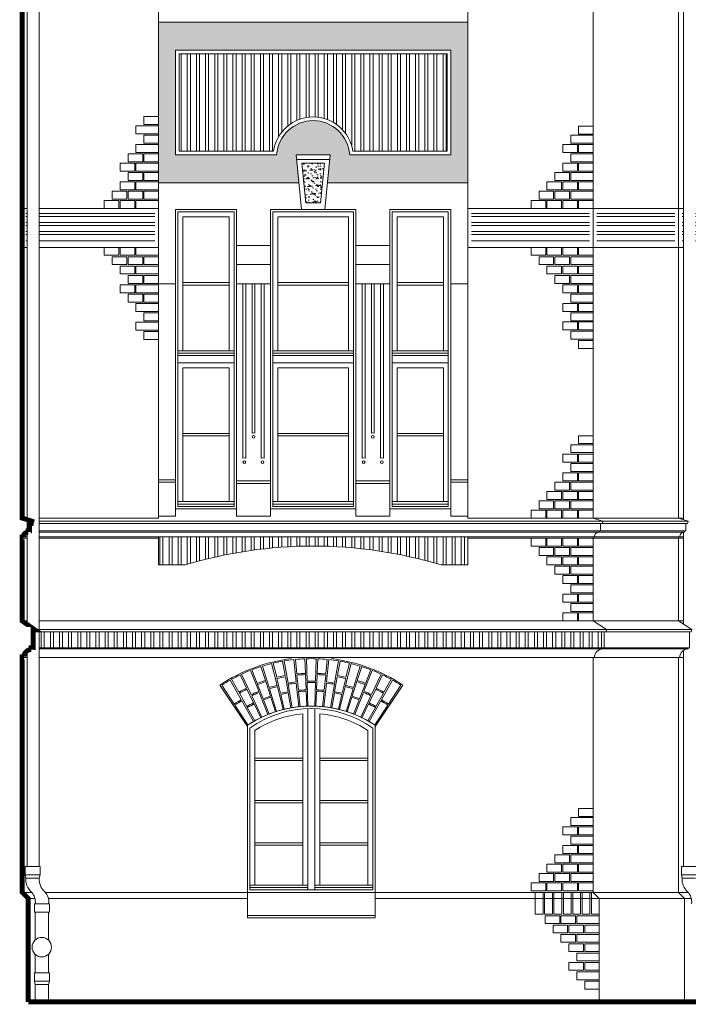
# Model space of a CAD drawing. Header units: millimetres. Extents: x 402 to 79005, y -7782 to 89952.
# Tile 336 of 423: x 38908 to 39457, y 29627 to 30436. Entities that reach past the tile are written whole.
import ezdxf

# ---------------------------------------------------------------- set-up
doc = ezdxf.new("R2010")
doc.units = ezdxf.units.MM
doc.header["$LTSCALE"] = 10
doc.layers.get('0').update_dxf_attribs({"lineweight": 0})
doc.layers.add('kreski', color=8, linetype='Continuous', lineweight=5)
pattern_1 = [(37.5, (60665.382, 23293.8783), (-0.1600031, 4.8941324), [0, -3.8608, 0, -4.318, 0, -4.1275]), (7.5, (60665.382, 23293.8783), (4.4952328, 7.168251), [0, -2.0828, 0, -3.4798, 0, -1.3335]), (327.5, (60662.258, 23293.8783), (7.9099237, 0.01437185), [0, -1.27, 0, -4.572, 0, -5.969]), (317.5, (60662.258, 23293.878), (7.6355645, 2.2292932), [0, -0.635, 0, -2.9972, 0, -3.429])]
pattern_2 = [(90, (39968.3454, 31769.518), (-7.5, 1e-15), []), (90, (39970.8454, 31772.018), (-7.5, 1e-15), [])]

msp = doc.modelspace()

# ---------------------------------------------------------------- hatches: boundary and pattern name
h = msp.add_hatch()
h.set_pattern_fill('AR-SAND,_O', color=8, scale=0.1)
h.set_pattern_definition(pattern_1)
h.paths.add_polyline_path([(39276.19, 30434.13), (39022.19, 30434.13), (39022.19, 30302.13), (39137.49, 30302.13), (39135.18, 30325.13), (39163.2, 30325.13), (39160.9, 30302.13), (39276.19, 30302.13)])
h.paths.add_polyline_path([(39262.19, 30411.13), (39262.19, 30325.13), (39179.19, 30325.13, 0.934923), (39119.19, 30325.13), (39036.19, 30325.13), (39036.19, 30411.13)], flags=16)
h.paths.add_polyline_path([(39259.19, 30408.13), (39259.19, 30328.13), (39181.88, 30328.13, 0.858131), (39116.51, 30328.13), (39039.19, 30328.13), (39039.19, 30408.13)], flags=0)
h = msp.add_hatch()
h.set_pattern_fill('ANSI32,_O', color=8, scale=20, angle=45)
h.set_pattern_definition(pattern_2)
h.paths.add_polyline_path([(39259.19, 30408.13), (39039.19, 30408.13), (39039.19, 30328.13), (39116.51, 30328.13, -0.858131), (39181.88, 30328.13), (39259.19, 30328.13)])
h = msp.add_hatch()
h.set_pattern_fill('AR-SAND,_O', color=8, scale=0.1)
h.set_pattern_definition(pattern_1)
h.paths.add_polyline_path([(39158.51, 30318.13), (39139.87, 30318.13), (39143.18, 30285.63), (39155.2, 30285.63)])
h = msp.add_hatch()
h.set_pattern_fill('ANSI32,_O', color=8, scale=20, angle=315)
h.set_pattern_definition([(0, (39968.3454, 31769.518), (2e-15, 7.5), []), (0, (39970.8454, 31767.018), (2e-15, 7.5), [])])
h.paths.add_polyline_path([(39627.19, 30277.95), (39691.19, 30277.95), (39691.19, 30252.05), (39627.19, 30252.05)])
h.paths.add_polyline_path([(39382.19, 30277.95), (39446.19, 30277.95), (39446.19, 30252.05), (39382.19, 30252.05)])
h.paths.add_polyline_path([(39279.19, 30277.95), (39376.19, 30277.95), (39376.19, 30252.05), (39279.19, 30252.05)])
h.paths.add_polyline_path([(39453.31, 30252.05), (39453.31, 30277.95), (39452.19, 30277.95), (39452.19, 30252.05)])
h.paths.add_polyline_path([(39463.31, 30277.95), (39463.31, 30252.05), (39621.19, 30252.05), (39621.19, 30277.95)])
h.paths.add_polyline_path([(38914.31, 30252.05), (38914.31, 30277.95), (38913.19, 30277.95), (38913.19, 30252.05)])
h.paths.add_polyline_path([(38924.31, 30277.95), (38924.31, 30252.05), (39019.19, 30252.05), (39019.19, 30277.95)])
h = msp.add_hatch()
h.set_pattern_fill('ANSI32,_O', color=8, scale=20, angle=45)
h.set_pattern_definition(pattern_2)
h.paths.add_polyline_path([(39254.19, 29988.13), (39276.19, 29988.13), (39276.19, 30011.13), (39022.19, 30011.13), (39022.19, 29988.13), (39044.19, 29988.13, -0.147987)])
at = {"layer": 'kreski'}
h = msp.add_hatch(dxfattribs=at)
h.set_pattern_fill('ANSI32', color=8, scale=20, angle=45, style=0)
h.set_pattern_definition(pattern_2)
h.paths.add_polyline_path([(39388.19, 29933.13), (38924.31, 29933.13), (38924.31, 29920.13), (39388.19, 29920.13)])
h.paths.add_polyline_path([(39633.19, 29933.13), (39463.31, 29933.13), (39463.31, 29920.13), (39633.19, 29920.13)])

# ---------------------------------------------------------------- linework, layer by layer
for p, q in [((39022.19, 30026.63), (39022.19, 31156.25)), ((39022.19, 30434.13), (39276.19, 30434.13)), ((39139.69, 30280.13), (39135.18, 30325.13)), ((39163.2, 30325.13), (39135.18, 30325.13)), ((39158.69, 30280.13), (39163.2, 30325.13)), ((39086.19, 30280.13), (39036.19, 30280.13)), ((39036.19, 30280.13), (39036.19, 30028.13)), ((39086.19, 30280.13), (39086.19, 30028.13)), ((39184.19, 30280.13), (39114.19, 30280.13)), ((39114.19, 30280.13), (39114.19, 30028.13)), ((39184.19, 30280.13), (39184.19, 30028.13)), ((39262.19, 30280.13), (39212.19, 30280.13)), ((39212.19, 30280.13), (39212.19, 30028.13)), ((39262.19, 30280.13), (39262.19, 30028.13)), ((39086.19, 30034.13), (39036.19, 30034.13)), ((39184.19, 30034.13), (39114.19, 30034.13)), ((39262.19, 30034.13), (39212.19, 30034.13)), ((38914.31, 30026.63), (38910.19, 30026.63)), ((39022.19, 30026.63), (38924.31, 30026.63)), ((38924.31, 30024.13), (39457.19, 30024.13)), ((38924.31, 30022.13), (39455.19, 30022.13)), ((39036.19, 30028.13), (39022.19, 30028.13)), ((39086.19, 30028.13), (39114.19, 30028.13)), ((39184.19, 30028.13), (39212.19, 30028.13)), ((39262.19, 30028.13), (39276.19, 30028.13)), ((39453.31, 30026.63), (39276.19, 30026.63)), ((39454.19, 30016.13), (38924.31, 30016.13)), ((39454.19, 30015.13), (38924.31, 30015.13)), ((38914.31, 30011.13), (38911.19, 30011.13)), ((39453.31, 30011.13), (38924.31, 30011.13)), ((39453.31, 30010.13), (39276.19, 30010.13)), ((38910.19, 29942.13), (38914.31, 29942.13)), ((38924.31, 29942.13), (39453.31, 29942.13)), ((39459.69, 29933.13), (38920.69, 29933.13)), ((39460.19, 29935.13), (38921.19, 29935.13)), ((38919.19, 29920.13), (38918.19, 29920.13)), ((39458.19, 29920.13), (38924.31, 29920.13)), ((39457.19, 29919.13), (38924.31, 29919.13)), ((38914.31, 29912.13), (38911.19, 29912.13)), ((39453.31, 29912.13), (38924.31, 29912.13)), ((39095.19, 29698.13), (39095.19, 29856.46)), ((39200.19, 29698.13), (39200.19, 29856.46)), ((38924.99, 29740.27), (38912.59, 29740.27)), ((38912.59, 29740.27), (38912.59, 29733.39)), ((38924.99, 29740.27), (38924.99, 29733.39)), ((39463.99, 29740.27), (39451.59, 29740.27)), ((39451.59, 29740.27), (39451.59, 29733.39)), ((38912.59, 29733.39), (38913.29, 29730.73)), ((38924.99, 29733.39), (38912.59, 29733.39)), ((38924.99, 29733.39), (38924.29, 29730.73)), ((39451.59, 29733.39), (39452.29, 29730.73)), ((39463.99, 29733.39), (39451.59, 29733.39)), ((38924.29, 29730.73), (38913.29, 29730.73)), ((39463.29, 29730.73), (39452.29, 29730.73)), ((38918.15, 29719.13), (38910.19, 29719.13)), ((39095.19, 29719.13), (38929.15, 29719.13)), ((39095.19, 29719.13), (39200.19, 29719.13)), ((39457.15, 29719.13), (39200.19, 29719.13)), ((38920.69, 29714.13), (38915.19, 29714.13)), ((38920.97, 29709.72), (38920.27, 29709.72)), ((38920.27, 29709.72), (38920.27, 29702.72)), ((38931.97, 29709.72), (38920.97, 29709.72)), ((39095.19, 29714.13), (38931.69, 29714.13)), ((38931.97, 29709.72), (38932.67, 29709.72)), ((38932.67, 29709.72), (38932.67, 29702.72)), ((39459.69, 29714.13), (39200.19, 29714.13)), ((38932.67, 29702.72), (38920.27, 29702.72)), ((38920.97, 29702.72), (38920.97, 29680.05)), ((38931.97, 29702.72), (38931.97, 29679.77)), ((39200.19, 29698.13), (39095.19, 29698.13)), ((38920.97, 29668.17), (38920.97, 29653.1)), ((38931.97, 29668.45), (38931.97, 29653.1)), ((38920.97, 29653.1), (38920.27, 29653.1)), ((38920.27, 29653.1), (38920.27, 29646.1)), ((38931.97, 29653.1), (38920.97, 29653.1)), ((38931.97, 29653.1), (38932.67, 29653.1)), ((38932.67, 29653.1), (38932.67, 29646.1)), ((38920.27, 29646.1), (38920.97, 29643.43)), ((38932.67, 29646.1), (38920.27, 29646.1)), ((38920.97, 29643.43), (38920.97, 29629.13)), ((38931.97, 29643.43), (38920.97, 29643.43)), ((38932.67, 29646.1), (38931.97, 29643.43)), ((38931.97, 29643.43), (38931.97, 29629.13))]:
    msp.add_line(p, q)
at = {"color": 0}
for p, q in [((39276.19, 30026.63), (39276.19, 31156.25)), ((39137.49, 30302.13), (39022.19, 30302.13)), ((39276.19, 30302.13), (39160.9, 30302.13)), ((39036.19, 30058.13), (39022.19, 30058.13)), ((39036.19, 30056.13), (39022.19, 30056.13)), ((39086.19, 30057.13), (39114.19, 30057.13)), ((39086.19, 30055.13), (39114.19, 30055.13)), ((39212.19, 30057.13), (39184.19, 30057.13)), ((39212.19, 30055.13), (39184.19, 30055.13)), ((39276.19, 30058.13), (39262.19, 30058.13)), ((39276.19, 30056.13), (39262.19, 30056.13))]:
    msp.add_line(p, q, dxfattribs=at)
at = {"color": 8}
for p, q in [((39135.57, 30321.13), (39162.82, 30321.13)), ((39143.18, 30285.63), (39139.87, 30318.13)), ((39139.87, 30318.13), (39158.51, 30318.13)), ((39155.2, 30285.63), (39158.51, 30318.13)), ((39155.2, 30285.63), (39143.18, 30285.63)), ((39114.19, 30250.49), (39086.19, 30250.49)), ((39212.19, 30250.49), (39184.19, 30250.49)), ((39114.19, 30235.09), (39086.19, 30235.09)), ((39212.19, 30235.09), (39184.19, 30235.09)), ((39036.19, 30219.13), (39022.19, 30219.13)), ((39086.19, 30219.13), (39114.19, 30219.13)), ((39184.19, 30219.13), (39212.19, 30219.13)), ((39276.19, 30219.13), (39262.19, 30219.13)), ((38914.31, 30010.13), (38911.19, 30010.13)), ((39022.19, 30010.13), (38924.31, 30010.13)), ((39200.19, 29700.13), (39095.19, 29700.13))]:
    msp.add_line(p, q, dxfattribs=at)
for points in [[(38914.31, 29939.25), (38914.31, 31282.39), (38961.87, 31325.17), (38961.87, 31336.26)], [(38924.31, 29740.27), (38924.31, 31277.94), (38971.87, 31320.72), (38971.87, 31336.4)], [(39453.31, 30025.34), (39453.31, 31282.39), (39500.87, 31325.17), (39500.87, 31334.43)], [(39453.31, 29939.25), (39453.31, 30015.03)], [(38914.31, 29740.27), (38914.31, 29917.58)], [(39453.31, 29740.27), (39453.31, 29917.58)]]:
    msp.add_lwpolyline(points)
for points, format in [([(38915.19, 29629.13, 4, 4, 0), (38915.19, 29714.13, 4, 4, 0), (38910.19, 29719.13, 4, 4, 0), (38910.19, 29912.63, 4, 4, 0), (38911.69, 29912.63, 4, 4, -0.414214), (38917.69, 29918.63, 4, 4, 0), (38917.69, 29920.13, 4, 4, 0), (38919.19, 29920.13, 4, 4, 0), (38919.19, 29935.13, 4, 4, 0), (38920.19, 29935.13, 4, 4, 0), (38910.19, 29942.13, 4, 4, 0), (38910.19, 30011.13, 4, 4, 0), (38911.19, 30011.13, 4, 4, -0.414214), (38915.19, 30015.13, 4, 4, 0), (38915.19, 30016.13, 4, 4, 0), (38916.19, 30016.13, 4, 4, 0), (38916.19, 30022.13, 4, 4, 0), (38917.69, 30022.13, 4, 4, 0), (38918.19, 30024.13, 4, 4, 0), (38910.19, 30026.63, 4, 4, 0), (38910.19, 30291.51, 4, 4, 0), (38910.19, 31240.11, 4, 4, 0)], "xyseb"), ([(39384.19, 29629.13), (39384.19, 29714.13), (39379.19, 29719.13), (39379.19, 29911.13), (39379.19, 29912.13), (39380.19, 29912.13, -0.414214), (39387.19, 29919.13), (39387.19, 29920.13), (39388.19, 29920.13), (39388.19, 29933.13), (39389.69, 29933.13), (39390.19, 29935.13), (39379.19, 29942.13), (39379.19, 30011.13), (39380.19, 30011.13, -0.414214), (39384.19, 30015.13), (39384.19, 30016.13), (39385.19, 30016.13), (39385.19, 30022.13), (39386.69, 30022.13), (39387.19, 30024.13), (39379.19, 30026.63), (39379.19, 31240.11)], "xyb"), ([(39022.19, 30011.13), (39022.19, 29988.13), (39044.19, 29988.13, -0.147987), (39254.19, 29988.13), (39276.19, 29988.13), (39276.19, 30011.13)], "xyb")]:
    msp.add_lwpolyline(points, format=format)
at = {"color": 7}
msp.add_lwpolyline([(39454.19, 29629.13), (39454.19, 29714.13), (39449.19, 29719.13), (39449.19, 29911.13), (39449.19, 29912.13), (39450.19, 29912.13, -0.414214), (39457.19, 29919.13), (39457.19, 29920.13), (39458.19, 29920.13), (39458.19, 29933.13), (39459.69, 29933.13), (39460.19, 29935.13), (39449.19, 29942.13), (39449.19, 30011.13), (39450.19, 30011.13, -0.414214), (39454.19, 30015.13), (39454.19, 30016.13), (39455.19, 30016.13), (39455.19, 30022.13), (39456.69, 30022.13), (39457.19, 30024.13), (39449.19, 30026.63), (39449.19, 31240.11)], format="xyb", dxfattribs=at)
at = {"color": 0}
for points in [[(39179.19, 30325.13), (39262.19, 30325.13), (39262.19, 30411.13), (39036.19, 30411.13), (39036.19, 30325.13), (39119.19, 30325.13, -0.934923)], [(39181.88, 30328.13), (39259.19, 30328.13), (39259.19, 30408.13), (39039.19, 30408.13), (39039.19, 30328.13), (39116.51, 30328.13, -0.858131)]]:
    msp.add_lwpolyline(points, format="xyb", close=True, dxfattribs=at)
at = {"color": 8}
for points in [[(38914.31, 30249.05), (38910.19, 30249.05), (38910.19, 30280.95), (38914.31, 30280.95)], [(38924.31, 30280.95), (39022.19, 30280.95), (39022.19, 30249.05), (38924.31, 30249.05)], [(39453.31, 30249.05), (39276.19, 30249.05), (39276.19, 30280.95), (39453.31, 30280.95)], [(39144.69, 29870.08), (39144.69, 29721.13), (39150.69, 29721.13), (39150.69, 29870.08)]]:
    msp.add_lwpolyline(points, dxfattribs=at)
for points in [[(39038.19, 30278.13), (39084.19, 30278.13), (39084.19, 30036.13), (39038.19, 30036.13)], [(39080.19, 30164.13), (39042.19, 30164.13), (39042.19, 30274.13), (39080.19, 30274.13)], [(39116.19, 30278.13), (39182.19, 30278.13), (39182.19, 30036.13), (39116.19, 30036.13)], [(39178.19, 30164.13), (39120.19, 30164.13), (39120.19, 30274.13), (39178.19, 30274.13)], [(39214.19, 30278.13), (39260.19, 30278.13), (39260.19, 30036.13), (39214.19, 30036.13)], [(39256.19, 30164.13), (39218.19, 30164.13), (39218.19, 30274.13), (39256.19, 30274.13)], [(39042.19, 30218.13), (39080.19, 30218.13), (39080.19, 30220.13), (39042.19, 30220.13)], [(39120.19, 30218.13), (39178.19, 30218.13), (39178.19, 30220.13), (39120.19, 30220.13)], [(39218.19, 30218.13), (39256.19, 30218.13), (39256.19, 30220.13), (39218.19, 30220.13)], [(39038.19, 30162.13), (39038.19, 30164.13), (39084.19, 30164.13), (39084.19, 30162.13)], [(39038.19, 30154.13), (39084.19, 30154.13), (39084.19, 30160.13), (39038.19, 30160.13)], [(39116.19, 30162.13), (39116.19, 30164.13), (39182.19, 30164.13), (39182.19, 30162.13)], [(39116.19, 30154.13), (39182.19, 30154.13), (39182.19, 30160.13), (39116.19, 30160.13)], [(39214.19, 30162.13), (39214.19, 30164.13), (39260.19, 30164.13), (39260.19, 30162.13)], [(39214.19, 30154.13), (39260.19, 30154.13), (39260.19, 30160.13), (39214.19, 30160.13)], [(39080.19, 30040.13), (39042.19, 30040.13), (39042.19, 30150.13), (39080.19, 30150.13)], [(39178.19, 30040.13), (39120.19, 30040.13), (39120.19, 30150.13), (39178.19, 30150.13)], [(39256.19, 30040.13), (39218.19, 30040.13), (39218.19, 30150.13), (39256.19, 30150.13)], [(39042.19, 30094.13), (39080.19, 30094.13), (39080.19, 30096.13), (39042.19, 30096.13)], [(39120.19, 30094.13), (39178.19, 30094.13), (39178.19, 30096.13), (39120.19, 30096.13)], [(39218.19, 30094.13), (39256.19, 30094.13), (39256.19, 30096.13), (39218.19, 30096.13)], [(39038.19, 30038.13), (39038.19, 30040.13), (39084.19, 30040.13), (39084.19, 30038.13)], [(39084.19, 30038.13), (39084.19, 30040.13), (39038.19, 30040.13), (39038.19, 30038.13)], [(39116.19, 30038.13), (39116.19, 30040.13), (39182.19, 30040.13), (39182.19, 30038.13)], [(39182.19, 30038.13), (39182.19, 30040.13), (39116.19, 30040.13), (39116.19, 30038.13)], [(39214.19, 30038.13), (39214.19, 30040.13), (39260.19, 30040.13), (39260.19, 30038.13)], [(39260.19, 30038.13), (39260.19, 30040.13), (39214.19, 30040.13), (39214.19, 30038.13)], [(39140.69, 29827.34), (39101.19, 29827.34), (39101.19, 29829.34), (39140.69, 29829.34)], [(39154.69, 29827.34), (39194.19, 29827.34), (39194.19, 29829.34), (39154.69, 29829.34)], [(39140.69, 29792.6), (39101.19, 29792.6), (39101.19, 29794.6), (39140.69, 29794.6)], [(39154.69, 29792.6), (39194.19, 29792.6), (39194.19, 29794.6), (39154.69, 29794.6)], [(39140.69, 29757.87), (39101.19, 29757.87), (39101.19, 29759.87), (39140.69, 29759.87)], [(39154.69, 29757.87), (39194.19, 29757.87), (39194.19, 29759.87), (39154.69, 29759.87)], [(39097.19, 29723.13), (39144.69, 29723.13), (39144.69, 29725.13), (39097.19, 29725.13)], [(39150.69, 29723.13), (39198.19, 29723.13), (39198.19, 29725.13), (39150.69, 29725.13)]]:
    msp.add_lwpolyline(points, close=True, dxfattribs=at)
for points in [[(39091.57, 30075.82), (39091.57, 30219.13), (39093.82, 30219.13), (39093.82, 30075.82, 0.171573), (39091.57, 30075.82, 0)], [(39099.07, 30096.53), (39099.07, 30219.13), (39101.32, 30219.13), (39101.32, 30096.53, 0.171573), (39099.07, 30096.53, 0)], [(39106.57, 30075.82), (39106.57, 30219.13), (39108.82, 30219.13), (39108.82, 30075.82, 0.171573), (39106.57, 30075.82, 0)], [(39191.82, 30075.82), (39191.82, 30219.13), (39189.57, 30219.13), (39189.57, 30075.82, -0.171573), (39191.82, 30075.82, 0)], [(39199.32, 30096.53), (39199.32, 30219.13), (39197.07, 30219.13), (39197.07, 30096.53, -0.171573), (39199.32, 30096.53, 0)], [(39206.82, 30075.82), (39206.82, 30219.13), (39204.57, 30219.13), (39204.57, 30075.82, -0.171573), (39206.82, 30075.82, 0)]]:
    msp.add_lwpolyline(points, format="xyb", dxfattribs=at)
for points in [[(39097.19, 29721.13), (39097.19, 29854.1, -0.317403), (39198.19, 29854.1), (39198.19, 29721.13)], [(39140.69, 29725.13), (39140.69, 29865.84, 0.127239), (39101.19, 29852), (39101.19, 29725.13)], [(39154.69, 29725.13), (39154.69, 29865.84, -0.127239), (39194.19, 29852), (39194.19, 29725.13)]]:
    msp.add_lwpolyline(points, format="xyb", close=True, dxfattribs=at)
at = {"const_width": 4}
msp.add_lwpolyline([(39859.02, 29629.13), (38915.19, 29629.13)], dxfattribs=at)
at = {"color": 8}
for centre in [(39100.19, 30093.34), (39198.19, 30093.34), (39092.69, 30072.64), (39092.69, 30072.64), (39107.69, 30072.64), (39107.69, 30072.64), (39190.69, 30072.64), (39190.69, 30072.64), (39205.69, 30072.64), (39205.69, 30072.64)]:
    msp.add_circle(centre, 1.12, dxfattribs=at)
msp.add_circle((38926.33, 29674.11), 8)
for centre, radius, start, end in [((39147.69, 29776.33), 95.8, 56.76881, 123.23119), ((38926.25, 29729.45), 13.02, 174.37034, 229.1773), ((38937.25, 29729.45), 13.02, 174.37034, 229.1773), ((39465.25, 29729.45), 13.02, 174.37034, 229.1773), ((38908.67, 29711.15), 12.39, 353.33808, 42.96979), ((38919.67, 29711.15), 12.39, 353.33808, 42.96979), ((39447.67, 29711.15), 12.39, 353.33808, 42.96979)]:
    msp.add_arc(centre, radius, start, end)
at = {"layer": 'kreski'}
for p, q in [((39124.11, 29909.05), (39126.21, 29897.23)), ((39128.54, 29891.04), (39125.49, 29909.29)), ((39133.22, 29910.35), (39135.21, 29891.96)), ((39135.78, 29898.55), (39134.61, 29910.49)), ((39142.4, 29911.02), (39142.87, 29899.03)), ((39143.79, 29911.07), (39144.33, 29892.58)), ((39151.59, 29911.07), (39151.06, 29892.58)), ((39152.99, 29911.02), (39152.52, 29899.03)), ((39159.61, 29898.55), (39160.78, 29910.49)), ((39162.17, 29910.35), (39160.18, 29891.96)), ((39166.85, 29891.04), (39169.9, 29909.29)), ((39171.28, 29909.05), (39169.18, 29897.23)), ((39097.61, 29901.48), (39104.48, 29884.3)), ((39103.25, 29890.8), (39098.91, 29901.99)), ((39106.26, 29904.6), (39109.95, 29893.18)), ((39113.1, 29887.36), (39107.6, 29905.03)), ((39115.11, 29907.13), (39119.58, 29889.18)), ((39119.25, 29895.79), (39116.47, 29907.46)), ((39180.28, 29907.13), (39175.8, 29889.18)), ((39176.14, 29895.79), (39178.92, 29907.46)), ((39182.29, 29887.36), (39187.79, 29905.03)), ((39189.12, 29904.6), (39185.44, 29893.18)), ((39197.78, 29901.48), (39190.9, 29884.3)), ((39192.13, 29890.8), (39196.48, 29901.99)), ((39081.04, 29893.49), (39090.19, 29877.41)), ((39088.08, 29883.69), (39082.26, 29894.18)), ((39089.19, 29897.77), (39094.4, 29886.96)), ((39098.31, 29881.62), (39090.45, 29898.37)), ((39122.38, 29882.66), (39119.48, 29894.82)), ((39126.39, 29896.25), (39128.57, 29883.94)), ((39137.09, 29885.11), (39135.87, 29897.55)), ((39142.91, 29898.03), (39143.4, 29885.54)), ((39152.48, 29898.03), (39151.99, 29885.54)), ((39158.3, 29885.11), (39159.51, 29897.55)), ((39169, 29896.25), (39166.81, 29883.94)), ((39173.01, 29882.66), (39175.91, 29894.82)), ((39197.08, 29881.62), (39204.94, 29898.37)), ((39206.2, 29897.77), (39200.99, 29886.96)), ((39214.35, 29893.49), (39205.2, 29877.41)), ((39207.3, 29883.69), (39213.13, 29894.18)), ((39072.56, 29889.45), (39095.19, 29855.38)), ((39084.36, 29873.87), (39074.28, 29889.38)), ((39094.83, 29886.06), (39100.26, 29874.8)), ((39108.14, 29878.22), (39103.61, 29889.87)), ((39110.26, 29892.23), (39114.1, 29880.34)), ((39119.2, 29867.79), (39113.4, 29886.41)), ((39119.82, 29888.21), (39124.54, 29869.29)), ((39131.91, 29870.82), (39128.7, 29890.05)), ((39135.31, 29890.96), (39137.41, 29871.58)), ((39143.44, 29884.55), (39143.93, 29872.05)), ((39144.36, 29891.58), (39144.92, 29872.09)), ((39151.03, 29891.58), (39150.46, 29872.09)), ((39151.95, 29884.55), (39151.46, 29872.05)), ((39160.07, 29890.96), (39157.98, 29871.58)), ((39163.47, 29870.82), (39166.69, 29890.05)), ((39175.56, 29888.21), (39170.85, 29869.29)), ((39176.19, 29867.79), (39181.99, 29886.41)), ((39185.13, 29892.23), (39181.29, 29880.34)), ((39187.25, 29878.22), (39191.77, 29889.87)), ((39200.56, 29886.06), (39195.13, 29874.8)), ((39222.83, 29889.45), (39200.19, 29855.38)), ((39211.03, 29873.87), (39221.11, 29889.38)), ((39094.64, 29871.89), (39088.57, 29882.81)), ((39090.68, 29876.54), (39100.33, 29859.6)), ((39107.01, 29863.06), (39098.73, 29880.71)), ((39104.85, 29883.37), (39112.1, 29865.27)), ((39113.03, 29865.63), (39108.5, 29877.29)), ((39114.41, 29879.39), (39118.25, 29867.49)), ((39125.5, 29869.52), (39122.61, 29881.68)), ((39128.75, 29882.96), (39130.93, 29870.65)), ((39138.4, 29871.68), (39137.18, 29884.12)), ((39156.99, 29871.68), (39158.2, 29884.12)), ((39166.64, 29882.96), (39164.45, 29870.65)), ((39169.88, 29869.52), (39172.78, 29881.68)), ((39180.98, 29879.39), (39177.14, 29867.49)), ((39182.36, 29865.63), (39186.89, 29877.29)), ((39190.53, 29883.37), (39183.29, 29865.27)), ((39188.37, 29863.06), (39196.66, 29880.71)), ((39204.71, 29876.54), (39195.06, 29859.6)), ((39200.75, 29871.89), (39206.82, 29882.81)), ((39095.52, 29856.67), (39084.9, 29873.03)), ((39101.19, 29860.08), (39095.12, 29871.01)), ((39100.69, 29873.9), (39106.12, 29862.63)), ((39194.7, 29873.9), (39189.27, 29862.63)), ((39194.2, 29860.08), (39200.26, 29871.01)), ((39199.86, 29856.67), (39210.48, 29873.03))]:
    msp.add_line(p, q, dxfattribs=at)
for points in [[(39022.19, 30350.07), (39010.19, 30350.07), (39010.19, 30356.57), (39022.19, 30356.57)], [(39022.19, 30342.39), (39003.69, 30342.39), (39003.69, 30348.89), (39022.19, 30348.89)], [(39379.19, 30342.12), (39367.19, 30342.12), (39367.19, 30348.62), (39379.19, 30348.62)], [(39022.19, 30334.71), (39010.19, 30334.71), (39010.19, 30341.21), (39022.19, 30341.21)], [(39379.19, 30334.71), (39360.69, 30334.71), (39360.69, 30341.21), (39379.19, 30341.21)], [(39022.19, 30327.03), (39003.69, 30327.03), (39003.69, 30333.53), (39022.19, 30333.53)], [(39366.19, 30327.03), (39354.19, 30327.03), (39354.19, 30333.53), (39366.19, 30333.53)], [(39379.19, 30327.03), (39367.19, 30327.03), (39367.19, 30333.53), (39379.19, 30333.53)], [(39009.19, 30319.35), (38997.19, 30319.35), (38997.19, 30325.85), (39009.19, 30325.85)], [(39022.19, 30319.35), (39010.19, 30319.35), (39010.19, 30325.85), (39022.19, 30325.85)], [(39379.19, 30319.35), (39360.69, 30319.35), (39360.69, 30325.85), (39379.19, 30325.85)], [(39002.69, 30311.67), (38990.69, 30311.67), (38990.69, 30318.17), (39002.69, 30318.17)], [(39022.19, 30311.67), (39003.69, 30311.67), (39003.69, 30318.17), (39022.19, 30318.17)], [(39366.19, 30311.67), (39354.19, 30311.67), (39354.19, 30318.17), (39366.19, 30318.17)], [(39379.19, 30311.67), (39367.19, 30311.67), (39367.19, 30318.17), (39379.19, 30318.17)], [(39009.19, 30303.99), (38997.19, 30303.99), (38997.19, 30310.49), (39009.19, 30310.49)], [(39022.19, 30303.99), (39010.19, 30303.99), (39010.19, 30310.49), (39022.19, 30310.49)], [(39359.69, 30303.99), (39347.69, 30303.99), (39347.69, 30310.49), (39359.69, 30310.49)], [(39379.19, 30303.99), (39360.69, 30303.99), (39360.69, 30310.49), (39379.19, 30310.49)], [(39002.69, 30296.31), (38990.69, 30296.31), (38990.69, 30302.81), (39002.69, 30302.81)], [(39022.19, 30296.31), (39003.69, 30296.31), (39003.69, 30302.81), (39022.19, 30302.81)], [(39353.19, 30296.31), (39341.19, 30296.31), (39341.19, 30302.81), (39353.19, 30302.81)], [(39366.19, 30296.31), (39354.19, 30296.31), (39354.19, 30302.81), (39366.19, 30302.81)], [(39379.19, 30296.31), (39367.19, 30296.31), (39367.19, 30302.81), (39379.19, 30302.81)], [(38996.19, 30295.13), (38984.19, 30295.13), (38984.19, 30288.63), (38996.19, 30288.63)], [(39009.19, 30288.63), (38997.19, 30288.63), (38997.19, 30295.13), (39009.19, 30295.13)], [(39022.19, 30288.63), (39010.19, 30288.63), (39010.19, 30295.13), (39022.19, 30295.13)], [(39346.69, 30288.63), (39334.69, 30288.63), (39334.69, 30295.13), (39346.69, 30295.13)], [(39359.69, 30288.63), (39347.69, 30288.63), (39347.69, 30295.13), (39359.69, 30295.13)], [(39379.19, 30288.63), (39360.69, 30288.63), (39360.69, 30295.13), (39379.19, 30295.13)], [(38989.69, 30287.45), (38977.69, 30287.45), (38977.69, 30280.95), (38989.69, 30280.95)], [(39002.69, 30280.95), (38990.69, 30280.95), (38990.69, 30287.45), (39002.69, 30287.45)], [(39022.19, 30280.95), (39003.69, 30280.95), (39003.69, 30287.45), (39022.19, 30287.45)], [(39340.19, 30280.95), (39328.19, 30280.95), (39328.19, 30287.45), (39340.19, 30287.45)], [(39353.19, 30280.95), (39341.19, 30280.95), (39341.19, 30287.45), (39353.19, 30287.45)], [(39366.19, 30280.95), (39354.19, 30280.95), (39354.19, 30287.45), (39366.19, 30287.45)], [(39379.19, 30280.95), (39367.19, 30280.95), (39367.19, 30287.45), (39379.19, 30287.45)], [(38989.69, 30242.55), (38977.69, 30242.55), (38977.69, 30249.05), (38989.69, 30249.05)], [(39002.69, 30249.05), (38990.69, 30249.05), (38990.69, 30242.55), (39002.69, 30242.55)], [(39022.19, 30249.05), (39003.69, 30249.05), (39003.69, 30242.55), (39022.19, 30242.55)], [(39340.19, 30249.05), (39328.19, 30249.05), (39328.19, 30242.55), (39340.19, 30242.55)], [(39353.19, 30249.05), (39341.19, 30249.05), (39341.19, 30242.55), (39353.19, 30242.55)], [(39366.19, 30249.05), (39354.19, 30249.05), (39354.19, 30242.55), (39366.19, 30242.55)], [(39379.19, 30249.05), (39367.19, 30249.05), (39367.19, 30242.55), (39379.19, 30242.55)], [(38996.19, 30234.87), (38984.19, 30234.87), (38984.19, 30241.37), (38996.19, 30241.37)], [(39009.19, 30241.37), (38997.19, 30241.37), (38997.19, 30234.87), (39009.19, 30234.87)], [(39022.19, 30241.37), (39010.19, 30241.37), (39010.19, 30234.87), (39022.19, 30234.87)], [(39346.69, 30241.37), (39334.69, 30241.37), (39334.69, 30234.87), (39346.69, 30234.87)], [(39359.69, 30241.37), (39347.69, 30241.37), (39347.69, 30234.87), (39359.69, 30234.87)], [(39379.19, 30241.37), (39360.69, 30241.37), (39360.69, 30234.87), (39379.19, 30234.87)], [(39002.69, 30233.69), (38990.69, 30233.69), (38990.69, 30227.19), (39002.69, 30227.19)], [(39022.19, 30233.69), (39003.69, 30233.69), (39003.69, 30227.19), (39022.19, 30227.19)], [(39353.19, 30233.69), (39341.19, 30233.69), (39341.19, 30227.19), (39353.19, 30227.19)], [(39366.19, 30233.69), (39354.19, 30233.69), (39354.19, 30227.19), (39366.19, 30227.19)], [(39379.19, 30233.69), (39367.19, 30233.69), (39367.19, 30227.19), (39379.19, 30227.19)], [(39009.19, 30226.01), (38997.19, 30226.01), (38997.19, 30219.51), (39009.19, 30219.51)], [(39022.19, 30226.01), (39010.19, 30226.01), (39010.19, 30219.51), (39022.19, 30219.51)], [(39359.69, 30226.01), (39347.69, 30226.01), (39347.69, 30219.51), (39359.69, 30219.51)], [(39379.19, 30226.01), (39360.69, 30226.01), (39360.69, 30219.51), (39379.19, 30219.51)], [(39002.69, 30218.33), (38990.69, 30218.33), (38990.69, 30211.83), (39002.69, 30211.83)], [(39022.19, 30218.33), (39003.69, 30218.33), (39003.69, 30211.83), (39022.19, 30211.83)], [(39366.19, 30218.33), (39354.19, 30218.33), (39354.19, 30211.83), (39366.19, 30211.83)], [(39379.19, 30218.33), (39367.19, 30218.33), (39367.19, 30211.83), (39379.19, 30211.83)], [(39009.19, 30210.65), (38997.19, 30210.65), (38997.19, 30204.15), (39009.19, 30204.15)], [(39022.19, 30210.65), (39010.19, 30210.65), (39010.19, 30204.15), (39022.19, 30204.15)], [(39379.19, 30210.65), (39360.69, 30210.65), (39360.69, 30204.15), (39379.19, 30204.15)], [(39022.19, 30202.97), (39003.69, 30202.97), (39003.69, 30196.47), (39022.19, 30196.47)], [(39366.19, 30202.97), (39354.19, 30202.97), (39354.19, 30196.47), (39366.19, 30196.47)], [(39379.19, 30202.97), (39367.19, 30202.97), (39367.19, 30196.47), (39379.19, 30196.47)], [(39022.19, 30195.29), (39010.19, 30195.29), (39010.19, 30188.79), (39022.19, 30188.79)], [(39379.19, 30195.29), (39360.69, 30195.29), (39360.69, 30188.79), (39379.19, 30188.79)], [(39022.19, 30187.61), (39003.69, 30187.61), (39003.69, 30181.11), (39022.19, 30181.11)], [(39366.19, 30187.87), (39354.19, 30187.87), (39354.19, 30181.37), (39366.19, 30181.37)], [(39379.19, 30187.87), (39367.19, 30187.87), (39367.19, 30181.37), (39379.19, 30181.37)], [(39022.19, 30179.93), (39010.19, 30179.93), (39010.19, 30173.43), (39022.19, 30173.43)], [(39379.19, 30180.19), (39360.69, 30180.19), (39360.69, 30173.69), (39379.19, 30173.69)], [(39379.19, 30172.51), (39367.19, 30172.51), (39367.19, 30166.01), (39379.19, 30166.01)], [(39379.19, 30080.39), (39360.69, 30080.39), (39360.69, 30086.89), (39379.19, 30086.89)], [(39379.19, 30087.8), (39367.19, 30087.8), (39367.19, 30094.3), (39379.19, 30094.3)], [(39366.19, 30072.71), (39354.19, 30072.71), (39354.19, 30079.21), (39366.19, 30079.21)], [(39379.19, 30072.71), (39367.19, 30072.71), (39367.19, 30079.21), (39379.19, 30079.21)], [(39379.19, 30065.03), (39360.69, 30065.03), (39360.69, 30071.53), (39379.19, 30071.53)], [(39366.19, 30057.35), (39354.19, 30057.35), (39354.19, 30063.85), (39366.19, 30063.85)], [(39379.19, 30057.35), (39367.19, 30057.35), (39367.19, 30063.85), (39379.19, 30063.85)], [(39359.69, 30049.67), (39347.69, 30049.67), (39347.69, 30056.17), (39359.69, 30056.17)], [(39379.19, 30049.67), (39360.69, 30049.67), (39360.69, 30056.17), (39379.19, 30056.17)], [(39353.19, 30041.99), (39341.19, 30041.99), (39341.19, 30048.49), (39353.19, 30048.49)], [(39366.19, 30041.99), (39354.19, 30041.99), (39354.19, 30048.49), (39366.19, 30048.49)], [(39379.19, 30041.99), (39367.19, 30041.99), (39367.19, 30048.49), (39379.19, 30048.49)], [(39346.69, 30034.31), (39334.69, 30034.31), (39334.69, 30040.81), (39346.69, 30040.81)], [(39359.69, 30034.31), (39347.69, 30034.31), (39347.69, 30040.81), (39359.69, 30040.81)], [(39379.19, 30034.31), (39360.69, 30034.31), (39360.69, 30040.81), (39379.19, 30040.81)], [(39340.19, 30026.63), (39328.19, 30026.63), (39328.19, 30033.13), (39340.19, 30033.13)], [(39353.19, 30026.63), (39341.19, 30026.63), (39341.19, 30033.13), (39353.19, 30033.13)], [(39366.19, 30026.63), (39354.19, 30026.63), (39354.19, 30033.13), (39366.19, 30033.13)], [(39379.19, 30026.63), (39367.19, 30026.63), (39367.19, 30033.13), (39379.19, 30033.13)], [(39340.19, 30010.13), (39328.19, 30010.13), (39328.19, 30003.63), (39340.19, 30003.63)], [(39353.19, 30010.13), (39341.19, 30010.13), (39341.19, 30003.63), (39353.19, 30003.63)], [(39366.19, 30010.13), (39354.19, 30010.13), (39354.19, 30003.63), (39366.19, 30003.63)], [(39379.19, 30010.13), (39367.19, 30010.13), (39367.19, 30003.63), (39379.19, 30003.63)], [(39346.69, 30002.45), (39334.69, 30002.45), (39334.69, 29995.95), (39346.69, 29995.95)], [(39359.69, 30002.45), (39347.69, 30002.45), (39347.69, 29995.95), (39359.69, 29995.95)], [(39379.19, 30002.45), (39360.69, 30002.45), (39360.69, 29995.95), (39379.19, 29995.95)], [(39353.19, 29994.77), (39341.19, 29994.77), (39341.19, 29988.27), (39353.19, 29988.27)], [(39366.19, 29994.77), (39354.19, 29994.77), (39354.19, 29988.27), (39366.19, 29988.27)], [(39379.19, 29994.77), (39367.19, 29994.77), (39367.19, 29988.27), (39379.19, 29988.27)], [(39359.69, 29987.09), (39347.69, 29987.09), (39347.69, 29980.59), (39359.69, 29980.59)], [(39379.19, 29987.09), (39360.69, 29987.09), (39360.69, 29980.59), (39379.19, 29980.59)], [(39366.19, 29979.41), (39354.19, 29979.41), (39354.19, 29972.91), (39366.19, 29972.91)], [(39379.19, 29979.41), (39367.19, 29979.41), (39367.19, 29972.91), (39379.19, 29972.91)], [(39379.19, 29971.73), (39360.69, 29971.73), (39360.69, 29965.23), (39379.19, 29965.23)], [(39366.19, 29964.05), (39354.19, 29964.05), (39354.19, 29957.55), (39366.19, 29957.55)], [(39379.19, 29964.05), (39367.19, 29964.05), (39367.19, 29957.55), (39379.19, 29957.55)], [(39379.19, 29956.37), (39360.69, 29956.37), (39360.69, 29949.87), (39379.19, 29949.87)], [(39366.19, 29948.69), (39354.19, 29948.69), (39354.19, 29942.19), (39366.19, 29942.19)], [(39379.19, 29948.69), (39367.19, 29948.69), (39367.19, 29942.19), (39379.19, 29942.19)], [(39379.19, 29781.48), (39367.19, 29781.48), (39367.19, 29787.98), (39379.19, 29787.98)], [(39379.19, 29774.07), (39360.69, 29774.07), (39360.69, 29780.57), (39379.19, 29780.57)], [(39366.19, 29766.39), (39354.19, 29766.39), (39354.19, 29772.89), (39366.19, 29772.89)], [(39379.19, 29766.39), (39367.19, 29766.39), (39367.19, 29772.89), (39379.19, 29772.89)], [(39379.19, 29758.71), (39360.69, 29758.71), (39360.69, 29765.21), (39379.19, 29765.21)], [(39366.19, 29751.03), (39354.19, 29751.03), (39354.19, 29757.53), (39366.19, 29757.53)], [(39379.19, 29751.03), (39367.19, 29751.03), (39367.19, 29757.53), (39379.19, 29757.53)], [(39359.69, 29743.35), (39347.69, 29743.35), (39347.69, 29749.85), (39359.69, 29749.85)], [(39379.19, 29743.35), (39360.69, 29743.35), (39360.69, 29749.85), (39379.19, 29749.85)], [(39353.19, 29735.67), (39341.19, 29735.67), (39341.19, 29742.17), (39353.19, 29742.17)], [(39366.19, 29735.67), (39354.19, 29735.67), (39354.19, 29742.17), (39366.19, 29742.17)], [(39379.19, 29735.67), (39367.19, 29735.67), (39367.19, 29742.17), (39379.19, 29742.17)], [(39346.69, 29727.99), (39334.69, 29727.99), (39334.69, 29734.49), (39346.69, 29734.49)], [(39359.69, 29727.99), (39347.69, 29727.99), (39347.69, 29734.49), (39359.69, 29734.49)], [(39379.19, 29727.99), (39360.69, 29727.99), (39360.69, 29734.49), (39379.19, 29734.49)], [(39340.19, 29720.31), (39328.19, 29720.31), (39328.19, 29726.81), (39340.19, 29726.81)], [(39353.19, 29720.31), (39341.19, 29720.31), (39341.19, 29726.81), (39353.19, 29726.81)], [(39366.19, 29720.31), (39354.19, 29720.31), (39354.19, 29726.81), (39366.19, 29726.81)], [(39379.19, 29720.31), (39367.19, 29720.31), (39367.19, 29726.81), (39379.19, 29726.81)], [(39331.61, 29719.13), (39331.61, 29701.13), (39338.11, 29701.13), (39338.11, 29719.13)], [(39339.29, 29719.13), (39339.29, 29701.13), (39345.79, 29701.13), (39345.79, 29719.13)], [(39346.97, 29719.13), (39346.97, 29701.13), (39353.47, 29701.13), (39353.47, 29719.13)], [(39354.65, 29719.13), (39354.65, 29701.13), (39361.15, 29701.13), (39361.15, 29719.13)], [(39362.33, 29719.13), (39362.33, 29701.13), (39368.83, 29701.13), (39368.83, 29719.13)], [(39370.01, 29719.13), (39370.01, 29701.13), (39376.51, 29701.13), (39376.51, 29719.13)], [(39379.19, 29719.13), (39377.69, 29719.13), (39377.69, 29701.13), (39384.19, 29701.13), (39384.19, 29714.13)], [(39339.69, 29693.45), (39351.69, 29693.45), (39351.69, 29699.95), (39339.69, 29699.95)], [(39352.69, 29693.45), (39364.69, 29693.45), (39364.69, 29699.95), (39352.69, 29699.95)], [(39384.19, 29693.45), (39365.69, 29693.45), (39365.69, 29699.95), (39384.19, 29699.95)], [(39346.19, 29685.77), (39358.19, 29685.77), (39358.19, 29692.27), (39346.19, 29692.27)], [(39359.19, 29685.77), (39371.19, 29685.77), (39371.19, 29692.27), (39359.19, 29692.27)], [(39372.19, 29685.77), (39384.19, 29685.77), (39384.19, 29692.27), (39372.19, 29692.27)], [(39352.69, 29678.09), (39364.69, 29678.09), (39364.69, 29684.59), (39352.69, 29684.59)], [(39384.19, 29678.09), (39365.69, 29678.09), (39365.69, 29684.59), (39384.19, 29684.59)], [(39359.19, 29670.41), (39371.19, 29670.41), (39371.19, 29676.91), (39359.19, 29676.91)], [(39372.19, 29670.41), (39384.19, 29670.41), (39384.19, 29676.91), (39372.19, 29676.91)], [(39384.19, 29662.73), (39365.69, 29662.73), (39365.69, 29669.23), (39384.19, 29669.23)], [(39359.19, 29655.05), (39371.19, 29655.05), (39371.19, 29661.55), (39359.19, 29661.55)], [(39372.19, 29655.05), (39384.19, 29655.05), (39384.19, 29661.55), (39372.19, 29661.55)], [(39384.19, 29647.37), (39365.69, 29647.37), (39365.69, 29653.87), (39384.19, 29653.87)], [(39372.19, 29639.69), (39384.19, 29639.69), (39384.19, 29646.19), (39372.19, 29646.19)]]:
    msp.add_lwpolyline(points, close=True, dxfattribs=at)
for radius, start, end in [(135.78, 96.958, 123.59674), (134.78, 100.07707, 103.3951), (134.78, 96.16457, 99.4826), (134.78, 92.25207, 95.5701), (134.78, 88.3424, 91.6576), (134.78, 84.4299, 87.74793), (134.78, 80.5174, 83.83543), (135.78, 56.40326, 83.042), (134.78, 76.6049, 79.92293), (134.78, 111.81457, 115.1326), (134.78, 107.90207, 111.2201), (134.78, 103.98957, 107.3076), (134.78, 72.6924, 76.01043), (134.78, 68.7799, 72.09793), (134.78, 64.8674, 68.18543), (134.78, 119.63957, 123.00227), (134.78, 115.72707, 119.0451), (122.78, 107.90207, 111.2201), (122.78, 100.07707, 103.3951), (121.78, 100.07707, 103.3951), (122.78, 92.25207, 95.5701), (121.78, 92.25207, 95.5701), (116.28, 88.3424, 91.6576), (121.78, 84.4299, 87.74793), (122.78, 84.4299, 87.74793), (121.78, 76.6049, 79.92293), (122.78, 76.6049, 79.92293), (122.78, 68.7799, 72.09793), (134.78, 60.9549, 64.27293), (134.78, 56.99773, 60.36043), (122.78, 115.72707, 119.0451), (121.78, 115.72707, 119.0451), (121.78, 107.90207, 111.2201), (116.28, 103.98957, 107.3076), (115.28, 103.98957, 107.3076), (116.28, 96.16457, 99.4826), (115.28, 96.16457, 99.4826), (109.28, 92.25207, 95.5701), (108.28, 92.25207, 95.5701), (115.28, 88.3424, 91.6576), (108.28, 84.4299, 87.74793), (109.28, 84.4299, 87.74793), (115.28, 80.5174, 83.83543), (116.28, 80.5174, 83.83543), (115.28, 72.6924, 76.01043), (116.28, 72.6924, 76.01043), (121.78, 68.7799, 72.09793), (121.78, 60.9549, 64.27293), (122.78, 60.9549, 64.27293), (116.28, 119.63957, 123.00227), (115.28, 119.63957, 123.00227), (116.28, 111.81457, 115.1326), (115.28, 111.81457, 115.1326), (109.28, 107.90207, 111.2201), (108.28, 107.90207, 111.2201), (109.28, 100.07707, 103.3951), (108.28, 100.07707, 103.3951), (108.28, 76.6049, 79.92293), (109.28, 76.6049, 79.92293), (108.28, 68.7799, 72.09793), (109.28, 68.7799, 72.09793), (115.28, 64.8674, 68.18543), (116.28, 64.8674, 68.18543), (115.28, 56.99773, 60.36043), (116.28, 56.99773, 60.36043), (109.28, 115.72707, 119.0451), (108.28, 115.72707, 119.0451), (95.78, 103.98957, 107.3076), (95.78, 100.07707, 103.3951), (95.78, 96.16457, 99.4826), (95.78, 92.25207, 95.5701), (95.78, 88.3424, 91.6576), (95.78, 84.4299, 87.74793), (95.78, 80.5174, 83.83543), (95.78, 76.6049, 79.92293), (95.78, 72.6924, 76.01043), (108.28, 60.9549, 64.27293), (109.28, 60.9549, 64.27293), (95.78, 115.72707, 119.0451), (95.78, 111.81457, 115.1326), (95.78, 107.90207, 111.2201), (95.78, 68.7799, 72.09793), (95.78, 64.8674, 68.18543), (95.78, 60.9549, 64.27293), (95.78, 119.63957, 123.00227), (95.78, 56.99773, 60.36043)]:
    msp.add_arc((39147.69, 29776.35), radius, start, end, dxfattribs=at)

doc.saveas('drawing.dxf')
